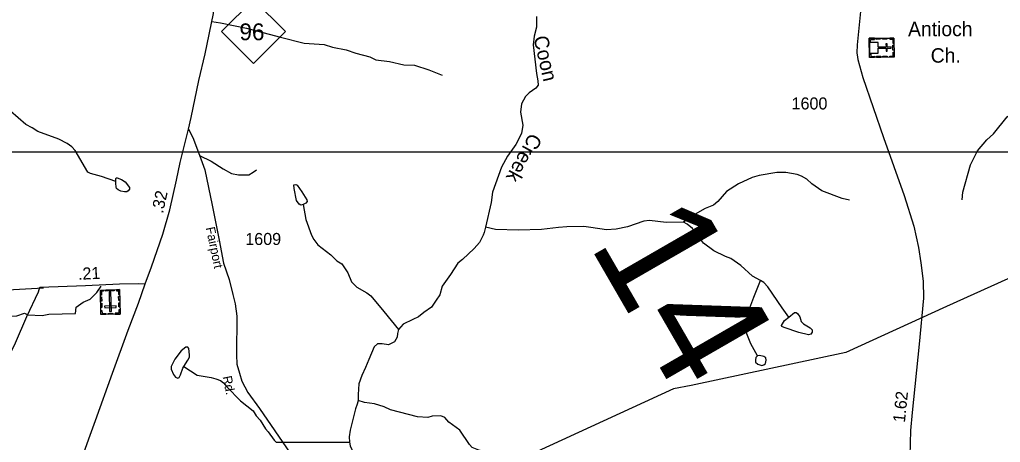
# Model space of a CAD drawing. Extents: x 2056842 to 2160602, y 826753 to 1016856.
# Drawn here: x 2123856 to 2134035, y 918153 to 922545 of the extents above; entities that cross this region are included whole.
import ezdxf

# ---------------------------------------------------------------- set-up
doc = ezdxf.new("R2010")
doc.units = 0
for name, color, linetype in [('Exist Cultural Cemetery CELL', 7, 'Continuous'), ('Exist Cultural Church with Cemetery CELL', 7, 'Continuous'), ('Exist Cultural Church with Cemetery Label', 7, 'Continuous'), ('Exist Hydrographic Creek Single Shore', 7, 'Continuous'), ('Exist Hydrographic Creek Single Shore Label', 7, 'Continuous'), ('Exist Hydrographic Misc Water Feature', 7, 'Continuous'), ('Exist Road Non-System Type 51', 7, 'Continuous'), ('Exist Road Primary NC Attributed', 7, 'Continuous'), ('Exist Road Primary NC Service Mileage Hundredths English Label', 7, 'Continuous'), ('Exist Road Primary NC Shield CELL', 7, 'Continuous'), ('Exist Road Primary NC Shield Number Label', 7, 'Continuous'), ('Exist Road Primary US Service Attributed', 7, 'Continuous'), ('Exist Road Secondary Mileage Hundredths English Label', 7, 'Continuous'), ('Exist Road Secondary Structure Standard Bridge Number Label', 7, 'Continuous'), ('Exist Road Secondary Type 51 Attributed', 7, 'Continuous'), ('Exist Road Secondary Type 51 Label', 7, 'Continuous'), ('Exist Road Secondary Type 51 Number Label', 7, 'Continuous'), ('Exist Utilities Telephone Line', 7, 'Continuous'), ('Map Preparation Inset Cut Line', 7, 'Continuous')]:
    doc.layers.add(name, color=color, linetype=linetype)

msp = doc.modelspace()

# ---------------------------------------------------------------- linework, layer by layer
at = {"layer": 'Exist Cultural Cemetery CELL'}
for points in [[(2124899, 919486), (2124700, 919481), (2124694, 919736), (2124893, 919740)], [(2124727, 919736), (2124727, 919725), (2124705, 919724), (2124706, 919684), (2124695, 919684), (2124694, 919736)], [(2124836, 919727), (2124751, 919725), (2124751, 919737), (2124835, 919739)], [(2124860, 919739), (2124860, 919728), (2124882, 919728), (2124883, 919688), (2124894, 919688), (2124893, 919740)], [(2124707, 919664), (2124708, 919620), (2124697, 919620), (2124695, 919663)], [(2124789, 919512), (2124808, 919513), (2124803, 919716), (2124784, 919715)], [(2124895, 919670), (2124896, 919627), (2124884, 919627), (2124883, 919670)], [(2124708, 919598), (2124709, 919554), (2124698, 919554), (2124697, 919597)], [(2124856, 919553), (2124856, 919571), (2124738, 919569), (2124739, 919550)], [(2124896, 919603), (2124897, 919560), (2124886, 919560), (2124885, 919603)], [(2124699, 919524), (2124710, 919525), (2124711, 919492), (2124751, 919493), (2124752, 919482), (2124700, 919481)], [(2124825, 919484), (2124773, 919483), (2124773, 919494), (2124824, 919495)], [(2124898, 919529), (2124886, 919529), (2124887, 919497), (2124847, 919496), (2124847, 919484), (2124899, 919486)]]:
    msp.add_lwpolyline(points, close=True, dxfattribs=at)
at = {"layer": 'Exist Cultural Church with Cemetery CELL'}
for points in [[(2132930, 922354), (2132933, 922155), (2132678, 922152), (2132675, 922351)], [(2132676, 922318), (2132687, 922318), (2132687, 922340), (2132727, 922340), (2132727, 922352), (2132675, 922351)], [(2132676, 922308), (2132677, 922196), (2132768, 922197), (2132767, 922248), (2132849, 922249), (2132849, 922216), (2132860, 922216), (2132860, 922249), (2132902, 922249), (2132902, 922261), (2132860, 922260), (2132859, 922294), (2132848, 922293), (2132849, 922260), (2132767, 922259), (2132766, 922309)], [(2132745, 922352), (2132788, 922352), (2132789, 922341), (2132745, 922340)], [(2132812, 922353), (2132856, 922353), (2132856, 922342), (2132813, 922341)], [(2132887, 922354), (2132887, 922342), (2132919, 922343), (2132919, 922302), (2132931, 922302), (2132930, 922354)], [(2132931, 922280), (2132932, 922228), (2132920, 922228), (2132919, 922280)], [(2132678, 922185), (2132689, 922185), (2132689, 922163), (2132730, 922164), (2132730, 922152), (2132678, 922152)], [(2132889, 922155), (2132889, 922166), (2132921, 922166), (2132921, 922207), (2132932, 922207), (2132933, 922155)], [(2132750, 922164), (2132793, 922165), (2132794, 922153), (2132750, 922153)], [(2132816, 922165), (2132859, 922166), (2132859, 922154), (2132816, 922154)]]:
    msp.add_lwpolyline(points, close=True, dxfattribs=at)
at = {"layer": 'Exist Hydrographic Creek Single Shore'}
for points in [[(2129221, 922576), (2129222, 922467), (2129195, 922372), (2129186, 922284), (2129220, 921985), (2129233, 921908), (2129238, 921863), (2129215, 921833), (2129143, 921784), (2129107, 921745), (2129065, 921670), (2129056, 921584), (2129078, 921450), (2129064, 921361), (2129005, 921249), (2128920, 921127), (2128856, 921011), (2128764, 920752), (2128750, 920646), (2128692, 920389)], [(2128692, 920389), (2128676, 920334), (2128667, 920306), (2128630, 920229), (2128573, 920167), (2128454, 920052), (2128404, 920015), (2128327, 919899), (2128240, 919776), (2128218, 919685), (2128180, 919630), (2128131, 919559), (2128050, 919502), (2127995, 919459), (2127937, 919429), (2127838, 919381), (2127789, 919327)], [(2127789, 919327), (2127777, 919285), (2127773, 919247), (2127746, 919198), (2127685, 919168), (2127619, 919176), (2127571, 919176), (2127535, 919147), (2127481, 919015), (2127446, 918931), (2127406, 918847), (2127378, 918763), (2127369, 918651), (2127369, 918587)], [(2127369, 918587), (2127359, 918549), (2127341, 918503), (2127286, 918282), (2127277, 918212), (2127278, 918157)], [(2127278, 918157), (2127285, 918118), (2127324, 918035), (2127344, 917975), (2127378, 917898), (2127426, 917785), (2127409, 917639), (2127421, 917615)]]:
    msp.add_lwpolyline(points, dxfattribs=at)
at = {"layer": 'Exist Hydrographic Misc Water Feature'}
for points in [[(2133637, 920672), (2133647, 920754), (2133725, 921037), (2133799, 921181), (2133894, 921295), (2133964, 921358), (2134107, 921534), (2134139, 921562), (2134185, 921583), (2134581, 921642), (2134958, 921710), (2135038, 921730), (2135144, 921777), (2135455, 921994), (2135489, 922004), (2135521, 921994)], [(2124855, 920865), (2124707, 920915), (2124591, 920948), (2124565, 920962), (2124432, 921184), (2124396, 921222), (2124348, 921257), (2124264, 921303), (2124043, 921384), (2123987, 921422), (2123921, 921455), (2123681, 921663), (2123589, 921709), (2123398, 921750), (2123232, 921785), (2123106, 921778), (2122952, 921738), (2122824, 921742), (2122781, 921753), (2122743, 921768)], [(2132469, 920671), (2132393, 920687), (2132181, 920766), (2132079, 920839), (2132026, 920887), (2131970, 920919), (2131926, 920935), (2131810, 920958), (2131714, 920958), (2131530, 920927), (2131460, 920905), (2131317, 920838), (2131191, 920760), (2131102, 920657), (2131056, 920619), (2130972, 920583), (2130868, 920524), (2130745, 920440)], [(2124855, 920865), (2124855, 920894), (2124859, 920900), (2124867, 920903), (2124912, 920884), (2124951, 920860), (2124995, 920800), (2124996, 920783), (2124983, 920767), (2124967, 920756), (2124944, 920755), (2124905, 920762), (2124878, 920778), (2124862, 920790), (2124858, 920808), (2124855, 920843), (2124855, 920865)], [(2126800, 920624), (2126774, 920617), (2126756, 920627), (2126730, 920667), (2126705, 920790), (2126703, 920830), (2126722, 920833), (2126737, 920825), (2126786, 920757), (2126838, 920673), (2126839, 920656), (2126828, 920637), (2126800, 920624)], [(2126800, 920624), (2126825, 920468), (2126886, 920307), (2126908, 920261), (2126952, 920205), (2127087, 920100), (2127147, 920040), (2127199, 920008), (2127261, 919916), (2127302, 919820), (2127356, 919765), (2127458, 919707), (2127500, 919676), (2127637, 919512), (2127789, 919327)], [(2130745, 920440), (2130567, 920439), (2130395, 920460), (2130335, 920452), (2130165, 920393), (2130047, 920367), (2129947, 920362), (2129785, 920387), (2129713, 920395), (2129537, 920394), (2129449, 920384), (2129271, 920365), (2129033, 920358), (2128795, 920365), (2128692, 920389)], [(2131545, 919835), (2131463, 919881), (2131340, 919992), (2131238, 920062), (2131182, 920084), (2131060, 920143), (2130953, 920223), (2130841, 920374), (2130785, 920422), (2130745, 920440)], [(2131513, 919053), (2131444, 919177), (2131404, 919281), (2131395, 919341), (2131407, 919467), (2131424, 919525), (2131476, 919661), (2131545, 919835)], [(2131840, 919455), (2131770, 919552), (2131623, 919770), (2131581, 919813), (2131545, 919835)], [(2131840, 919455), (2131900, 919504), (2131917, 919504), (2131931, 919491), (2131954, 919457), (2131967, 919410), (2131992, 919385), (2132062, 919344), (2132080, 919324), (2132083, 919300), (2132068, 919278), (2132044, 919272), (2131942, 919294), (2131790, 919347), (2131767, 919358), (2131763, 919368), (2131795, 919419), (2131840, 919455)], [(2125561, 918943), (2125602, 919009), (2125620, 919040), (2125618, 919064), (2125611, 919130), (2125602, 919141), (2125580, 919141), (2125532, 919104), (2125466, 919019), (2125430, 918943), (2125430, 918914), (2125453, 918860), (2125474, 918831), (2125497, 918822), (2125512, 918829), (2125525, 918855), (2125550, 918926), (2125561, 918943)], [(2131513, 919053), (2131497, 919034), (2131493, 919012), (2131494, 918988), (2131517, 918967), (2131560, 918953), (2131581, 918958), (2131596, 918972), (2131605, 919006), (2131601, 919031), (2131579, 919045), (2131536, 919055), (2131513, 919053)], [(2125561, 918943), (2125697, 918852), (2125844, 918829), (2125892, 918815), (2125940, 918795), (2125971, 918772), (2126005, 918730), (2126149, 918584), (2126278, 918482), (2126312, 918430), (2126352, 918383), (2126407, 918295), (2126437, 918263), (2126499, 918175), (2126519, 918155), (2126707, 918154), (2127278, 918157)], [(2129574, 917771), (2129530, 917775), (2129420, 917820), (2129308, 917898), (2129226, 917941), (2128993, 918018), (2128837, 918046), (2128685, 918055), (2128623, 918073), (2128553, 918102), (2128525, 918132), (2128426, 918282), (2128310, 918365), (2128270, 918411), (2128226, 918429), (2128138, 918426), (2128094, 918412), (2127986, 918420), (2127706, 918491), (2127641, 918522), (2127539, 918554), (2127435, 918569), (2127369, 918587)]]:
    msp.add_lwpolyline(points, dxfattribs=at)
at = {"layer": 'Exist Road Non-System Type 51'}
for points in [[(2125851, 922524), (2125941, 922511), (2126212, 922455), (2126564, 922364), (2126810, 922300), (2127016, 922286), (2127103, 922259), (2127244, 922232), (2127347, 922196), (2127491, 922160), (2127552, 922127), (2127696, 922110), (2127844, 922076), (2127953, 922071), (2128102, 922022), (2128242, 921968)], [(2125724, 921135), (2125845, 921074), (2125969, 920996), (2126055, 920948), (2126127, 920933), (2126233, 920932), (2126278, 920960), (2126315, 920984)], [(2122480, 919141), (2122662, 919149), (2122801, 919246), (2122887, 919313), (2122996, 919347), (2123190, 919403), (2123329, 919431), (2123454, 919441), (2123549, 919470), (2123710, 919465), (2123825, 919468), (2123906, 919495), (2123941, 919480), (2124089, 919471), (2124160, 919485), (2124437, 919494), (2124444, 919559), (2124516, 919609), (2124588, 919640), (2124656, 919710), (2124701, 919776)]]:
    msp.add_lwpolyline(points, dxfattribs=at)
at = {"layer": 'Exist Road Primary NC Attributed'}
for points in [[(2125610, 921406), (2125637, 921528), (2125715, 921914), (2125780, 922191), (2125869, 922609), (2125886, 922786), (2125889, 922959), (2125872, 923103), (2125864, 923189), (2125850, 923272), (2125827, 923355)], [(2125158, 919799), (2125224, 919978), (2125342, 920316), (2125416, 920568), (2125484, 920876), (2125523, 921060), (2125610, 921406)], [(2122295, 914584), (2122318, 914614), (2122769, 915121), (2123188, 915616), (2123370, 915824), (2123484, 915972), (2123705, 916280), (2123763, 916371), (2123809, 916442), (2124045, 916862), (2124131, 917036), (2124260, 917334), (2124403, 917714), (2124573, 918192), (2124644, 918382), (2124819, 918872), (2124982, 919318), (2125090, 919598), (2125158, 919799)]]:
    msp.add_lwpolyline(points, dxfattribs=at)
at = {"layer": 'Exist Road Primary NC Shield CELL'}
msp.add_lwpolyline([(2125950, 922421), (2126283, 922754), (2126616, 922421), (2126283, 922088)], close=True, dxfattribs=at)
at = {"layer": 'Exist Road Primary US Service Attributed'}
msp.add_lwpolyline([(2120504, 919602), (2120679, 919611), (2121110, 919634), (2121840, 919669), (2122476, 919705), (2123176, 919724), (2123668, 919736), (2124105, 919759)], dxfattribs=at)
at = {"layer": 'Exist Road Secondary Type 51 Attributed'}
for points in [[(2132592, 922699), (2132548, 922283), (2132547, 922201), (2132553, 922154), (2132555, 922132), (2132607, 921943), (2132823, 921320), (2133037, 920717), (2133137, 920398), (2133186, 920178), (2133210, 920017), (2133233, 919827), (2133236, 919651), (2133191, 919174), (2133118, 918465), (2133103, 918277), (2133097, 918015)], [(2125610, 921406), (2125653, 921322), (2125723, 921137), (2125777, 920983), (2125854, 920617), (2125927, 920254), (2125971, 920016), (2126031, 919845), (2126068, 919690), (2126093, 919591), (2126110, 919465), (2126105, 919064), (2126110, 918967), (2126137, 918872), (2126163, 918788), (2126225, 918671), (2126347, 918504), (2126664, 918041)], [(2121816, 916462), (2122304, 916566), (2122446, 916598), (2122612, 916643), (2122721, 916720), (2122822, 916821), (2122888, 916902), (2122948, 917043), (2123072, 917373), (2123244, 917813), (2123444, 918353), (2123641, 918841), (2123812, 919189), (2123931, 919462), (2124053, 919718), (2124066, 919765)], [(2124066, 919765), (2124538, 919783), (2124891, 919799), (2125088, 919805), (2125158, 919799)]]:
    msp.add_lwpolyline(points, dxfattribs=at)
at = {"layer": 'Exist Utilities Telephone Line'}
msp.add_lwpolyline([(2140607, 922833), (2138645, 921899), (2133476, 919566), (2132430, 919088), (2130826, 918743), (2130642, 918710), (2127339, 917190), (2124667, 915972), (2124415, 915867), (2124270, 915744), (2123320, 914492), (2123294, 914444), (2123262, 914342), (2123225, 914150), (2123070, 913483), (2121043, 911025), (2120810, 910770), (2120645, 910617), (2120489, 910503), (2120276, 910326), (2120097, 910209), (2119367, 909725), (2117537, 907543)], dxfattribs=at)
at = {"layer": 'Map Preparation Inset Cut Line'}
msp.add_lwpolyline([(2109704, 945296), (2139408, 945296), (2139408, 921167), (2109704, 921167), (2109704, 945296)], dxfattribs=at)

# ---------------------------------------------------------------- texts
at = {"layer": 'Exist Cultural Church with Cemetery Label'}
for s, p in [('Antioch', (2133077, 922373)), ('Ch.', (2133312, 922098))]:
    msp.add_text(s, height=150, dxfattribs=at).set_placement(p)
at = {"layer": 'Exist Hydrographic Creek Single Shore Label'}
for s, rotation, p in [('Coon', 282.844, (2129188, 922360)), ('Creek', 241.3561, (2129155, 921377))]:
    msp.add_text(s, height=150, rotation=rotation, dxfattribs=at).set_placement(p)
at = {"layer": 'Exist Road Primary NC Service Mileage Hundredths English Label'}
msp.add_text('.32', height=125, rotation=77.4933, dxfattribs=at).set_placement((2125343, 920526))
at = {"layer": 'Exist Road Primary NC Shield Number Label'}
msp.add_text('96', height=175, dxfattribs=at).set_placement((2126137, 922331))
at = {"layer": 'Exist Road Secondary Mileage Hundredths English Label'}
for s, rotation, p in [('.21', 2.519, (2124464, 919842)), ('1.62', 84.1424, (2133044, 918355))]:
    msp.add_text(s, height=125, rotation=rotation, dxfattribs=at).set_placement(p)
at = {"layer": 'Exist Road Secondary Structure Standard Bridge Number Label'}
msp.add_text('14', height=1230.3, rotation=300, dxfattribs=at).set_placement((2129757, 920216))
at = {"layer": 'Exist Road Secondary Type 51 Label'}
for s, rotation, p in [('Fairport', 281.8675, (2125787, 920382)), ('Rd.', 281.3808, (2125962, 918835))]:
    msp.add_text(s, height=95, rotation=rotation, dxfattribs=at).set_placement(p)
at = {"layer": 'Exist Road Secondary Type 51 Number Label'}
for s, p in [('1600', (2131868, 921612)), ('1609', (2126198, 920204))]:
    msp.add_text(s, height=125, dxfattribs=at).set_placement(p)

doc.saveas('drawing.dxf')
